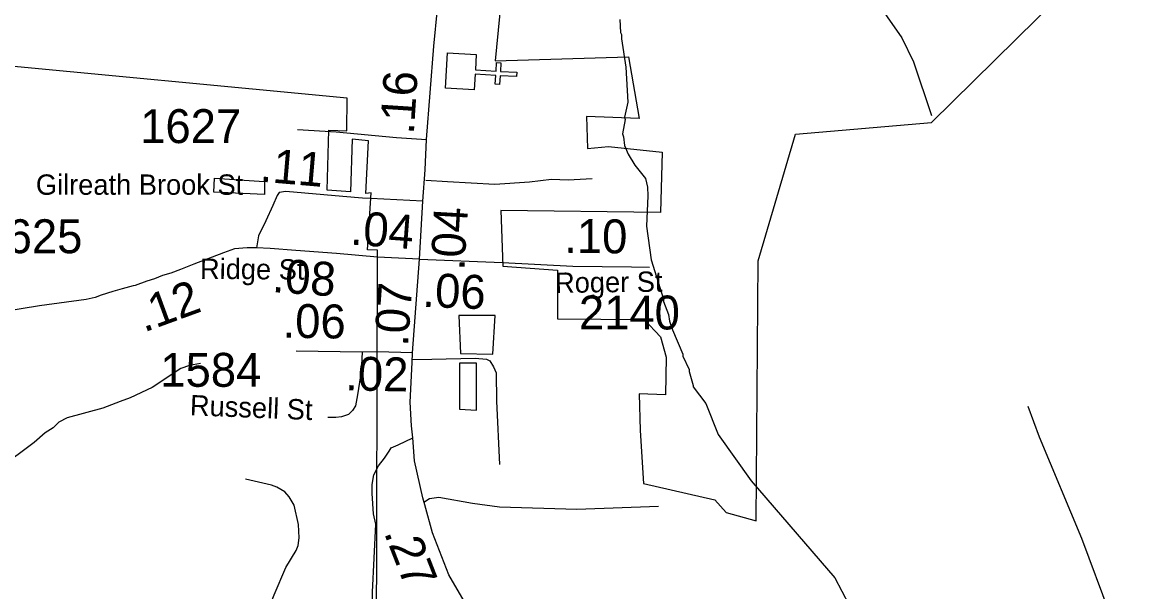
# Model space of a CAD drawing. Extents: x 1248224 to 1454986, y 825081 to 985870.
# Drawn here: x 1364107 to 1368186, y 892633 to 894732 of the extents above; entities that cross this region are included whole.
import ezdxf

# ---------------------------------------------------------------- set-up
doc = ezdxf.new("R2010")
doc.units = 0
for name, color, linetype in [('Exist Boundary Political City Limit New', 7, 'Continuous'), ('Exist Boundary Political City Limit New Hole', 7, 'Continuous'), ('Exist Cultural Church CELL', 7, 'Continuous'), ('Exist Hydrographic Misc Water Feature', 7, 'Continuous'), ('Exist Road Non-System Type 51', 7, 'Continuous'), ('Exist Road Primary NC Attributed', 7, 'Continuous'), ('Exist Road Primary NC Mileage Hundredths English Label', 7, 'Continuous'), ('Exist Road Secondary Mileage Hundredths English Label', 7, 'Continuous'), ('Exist Road Secondary Type 51 Attributed', 7, 'Continuous'), ('Exist Road Secondary Type 51 Label', 7, 'Continuous'), ('Exist Road Secondary Type 51 Number Label', 7, 'Continuous'), ('Map Preparation Boundary City Limit Buffer Line', 7, 'Continuous')]:
    doc.layers.add(name, color=color, linetype=linetype)

msp = doc.modelspace()

# ---------------------------------------------------------------- linework, layer by layer
at = {"layer": 'Exist Boundary Political City Limit New'}
msp.add_line((1364998.5, 894144.7), (1364999.9, 894143.2), dxfattribs=at)
for points in [[(1365897, 895081.4), (1365848.5, 894589.8), (1366340.1, 894604), (1366378.8, 894377.5), (1366185.8, 894385.1), (1366188.7, 894266.7), (1366266.3, 894274.7), (1366463.5, 894253.2), (1366457.5, 894030.8), (1365870.2, 894038.8), (1365876.8, 893833.4), (1366078.3, 893818.4), (1366079, 893639.1), (1366397.4, 893636.2), (1366457.8, 893572.2), (1366479.1, 893497.6), (1366475.6, 893359), (1366379.7, 893363.3), (1366383.2, 893228.2), (1366394.9, 893031.8), (1366657.8, 892972.1), (1366699.3, 892926), (1366810, 892894.9), (1366817.1, 893852.6), (1366955.5, 894319.7), (1367456.3, 894362.3), (1368466, 895358.5)], [(1365315.8, 894106.9), (1365229.8, 894112.8), (1365235.7, 894333.8), (1365302.1, 894331.5), (1365304.1, 894452.8), (1363933.2, 894582), (1363929.9, 894673.9), (1364025.6, 894765.1)], [(1365412.2, 892412.7), (1365415.3, 893892), (1365378.2, 893893.9), (1365391.9, 894103.3), (1365372.3, 894101.3), (1365382.3, 894294.7), (1365321.7, 894300.6), (1365315.8, 894106.9)], [(1364999.9, 894143.2), (1364999.9, 894097.2), (1364812.9, 894105.8), (1364815.7, 894157.6)], [(1364815.7, 894157.6), (1364998.5, 894144.7)]]:
    msp.add_lwpolyline(points, dxfattribs=at)
at = {"layer": 'Exist Boundary Political City Limit New Hole'}
for points in [[(1365715.3, 893651.9), (1365721.3, 893511.9), (1365840.4, 893508.9), (1365849.3, 893651.9), (1365715.3, 893651.9)], [(1365717.9, 893475.4), (1365717.9, 893305.6), (1365780.4, 893302.6), (1365780.4, 893475.4), (1365717.9, 893475.4)]]:
    msp.add_lwpolyline(points, dxfattribs=at)
at = {"layer": 'Exist Cultural Church CELL'}
msp.add_lwpolyline([(1365779.4, 894613.3), (1365776.2, 894556.4), (1365852.2, 894552), (1365854.1, 894583.9), (1365870, 894583), (1365868.2, 894551), (1365928.2, 894547.5), (1365927.3, 894531.5), (1365867.2, 894535), (1365865.3, 894503.1), (1365849.4, 894504), (1365851.3, 894536), (1365775.3, 894540.4), (1365771.8, 894482.9), (1365665.5, 894489.1), (1365673.2, 894619.5)], close=True, dxfattribs=at)
at = {"layer": 'Exist Hydrographic Misc Water Feature'}
for points in [[(1366307.6, 894742.6), (1366310.5, 894694.5), (1366314.3, 894686.5), (1366314, 894670.5), (1366329.7, 894566.2), (1366336.9, 894438), (1366325.6, 894382.2), (1366327.4, 894374.1), (1366318.2, 894320.4), (1366322, 894310.3), (1366325.3, 894278.3), (1366338.6, 894245.9), (1366363.6, 894205.4), (1366402.6, 894156.5), (1366409.9, 894124.3), (1366411.2, 894092.3), (1366406.7, 893980.3), (1366423.9, 893856), (1366468.7, 893711), (1366468.5, 893703), (1366487.5, 893654.5), (1366491, 893630.4), (1366502.2, 893598.2), (1366540.3, 893509.3), (1366540.1, 893501.3), (1366563, 893452.8), (1366562.8, 893444.8), (1366578.6, 893394), (1366577.6, 893388.5), (1366624.3, 893327.3), (1366669.7, 893212.9)], [(1364763.4, 893474), (1364723.2, 893466.9), (1364690.9, 893455.6), (1364585.4, 893386), (1364504.5, 893347.9), (1364468, 893334.5), (1364404.3, 893310.5), (1364272.7, 893274.8), (1364242.4, 893257.7), (1364220.9, 893237.5), (1364191.7, 893219), (1364150.9, 893183.9), (1364022.8, 893088.9)], [(1366669.7, 893212.9), (1366791.3, 893042.2), (1367100.3, 892684.7), (1367228.2, 892439.2), (1367282.3, 892231.2), (1367361.3, 892068.8), (1367408.3, 891920.2), (1367463.2, 891774.6), (1367683.2, 891530.5), (1367953.3, 891298.6), (1368085.3, 891220.4), (1368368.3, 891188.5), (1368786.3, 891278.6), (1369603.4, 891620), (1370088, 891792.2), (1370528.3, 891959.2), (1371291.3, 892150.7), (1371501.3, 892254.7), (1371872.4, 892811.9), (1372120.4, 893082.8), (1372725.4, 893287.3), (1372975.4, 893298.6)]]:
    msp.add_lwpolyline(points, dxfattribs=at)
at = {"layer": 'Exist Road Non-System Type 51'}
for points in [[(1367200.5, 895177.9), (1367209.4, 895162.3), (1367222, 895133.5), (1367229.2, 895088.4), (1367220.2, 894960.6), (1367223.8, 894879.5), (1367238.2, 894830.9), (1367346.2, 894674.2), (1367389.4, 894585.9), (1367456, 894387.8)], [(1365120.5, 894336.6), (1365262.7, 894327.6), (1365485.8, 894307.7), (1365595.6, 894300.5)], [(1365592.9, 894150.5), (1365672.7, 894144.8), (1365848.1, 894134.8), (1365975, 894143.4), (1366056.2, 894153.4), (1366117.5, 894151.9), (1366205.9, 894156.2)], [(1364343, 893710.5), (1364170.3, 893686.7), (1364035.7, 893665.3), (1363835.9, 893634.6), (1363579.2, 893586.2)], [(1365359.1, 893515.8), (1365355.4, 893445.1), (1365342.4, 893359.4), (1365334.9, 893318.5), (1365323.8, 893301.7), (1365308.9, 893286.8), (1365282.9, 893277.5), (1365262.4, 893275.7), (1365232.6, 893275.7)], [(1365544.1, 893489.4), (1365615.2, 893490.5), (1365775.3, 893493.9), (1365816.4, 893490.5), (1365829.7, 893483.9), (1365843, 893462.7), (1365851.9, 893440.5), (1365854.2, 893336), (1365864.2, 893102.4)], [(1368477.8, 891460), (1368425.1, 891602.6), (1368316.2, 891928.3), (1368211, 892269.4), (1368113.3, 892549.7), (1368009.1, 892830.1), (1367853.2, 893203.1), (1367811.4, 893315.8)], [(1365399.2, 892519.5), (1365396.9, 892631.8), (1365409.3, 892882.3), (1365401.3, 892921), (1365396.3, 892995.7), (1365396.3, 893029), (1365401.9, 893064.6), (1365419.7, 893096.9), (1365440.8, 893125.8), (1365458.3, 893151), (1365466.1, 893163.4), (1365491.9, 893174.7), (1365545, 893200.6)], [(1364967.3, 892403.6), (1364974.1, 892444.6), (1365001, 892537.8), (1365034.7, 892622), (1365077.3, 892723.1), (1365115.4, 892785.3), (1365123.2, 892804.4), (1365126.6, 892832.5), (1365124.4, 892880.8), (1365108.6, 892952.6), (1365090.7, 892983), (1365073.8, 893002.1), (1365044.7, 893018.9), (1365024.5, 893025.7), (1364929.1, 893048.1)], [(1365586.4, 892963.4), (1365607.5, 892976.8), (1365641.9, 892982.3), (1365765.6, 892960), (1365864.5, 892946.8), (1366150, 892937.6), (1366450.8, 892949.3)]]:
    msp.add_lwpolyline(points, dxfattribs=at)
at = {"layer": 'Exist Road Primary NC Attributed'}
for points in [[(1365582.2, 894073.2), (1365591.4, 894187.9), (1365595.6, 894300.5), (1365623.3, 894644.3), (1365650, 894920.4)], [(1365569.7, 893858.7), (1365582.2, 894073.2)], [(1365544.7, 893514.4), (1365569.7, 893858.7)], [(1365904.1, 892324.7), (1365876.8, 892377), (1365760.6, 892554), (1365678.5, 892695.2), (1365617.7, 892850.8), (1365590.2, 892953.9), (1365582, 892979.5), (1365551.9, 893115.8), (1365545, 893200.6), (1365540.5, 893244.4), (1365535.8, 893332.1), (1365543.4, 893478.1), (1365544.7, 893514.4)]]:
    msp.add_lwpolyline(points, dxfattribs=at)
at = {"layer": 'Exist Road Secondary Type 51 Attributed'}
for points in [[(1365582.2, 894073.2), (1365390.5, 894082.1), (1365359.9, 894083.9), (1365287.3, 894089.9), (1365077.6, 894107.7), (1365053.8, 894104.2), (1365045.5, 894093.4), (1365030, 894056.5), (1365003.8, 894000.5), (1364977.6, 893944.5), (1364970.4, 893900.4)], [(1364970.4, 893900.4), (1364935.8, 893900.4), (1364889.4, 893896.9), (1364848, 893882.6), (1364738.8, 893840), (1364690.4, 893820.9), (1364654.1, 893807.6), (1364623.9, 893798.2), (1364593.7, 893786.8), (1364565.4, 893777.4), (1364523.1, 893762.2), (1364515.2, 893760.1), (1364474.8, 893749.2), (1364440.6, 893739.9), (1364398.3, 893726.7), (1364376.1, 893717.2), (1364343, 893710.5)], [(1365569.7, 893858.7), (1365415.3, 893866.5), (1365264.5, 893880.2), (1365114.5, 893890.9), (1365020.4, 893898.1), (1364970.4, 893900.4)], [(1365569.7, 893858.7), (1365876.3, 893846.8)], [(1365876.3, 893846.8), (1366134.6, 893832.9), (1366350.9, 893830.5), (1366417.6, 893829.3)], [(1365544.7, 893514.4), (1365414.5, 893517), (1365359.1, 893515.8), (1365115.9, 893519.6)]]:
    msp.add_lwpolyline(points, dxfattribs=at)
at = {"layer": 'Map Preparation Boundary City Limit Buffer Line'}
msp.add_line((1364998.5, 894144.7), (1364999.9, 894143.2), dxfattribs=at)
for points in [[(1365897, 895081.4), (1365848.5, 894589.8), (1366340.1, 894604), (1366378.8, 894377.5), (1366185.8, 894385.1), (1366188.7, 894266.7), (1366266.3, 894274.7), (1366463.5, 894253.2), (1366457.5, 894030.8), (1365870.2, 894038.8), (1365876.8, 893833.4), (1366078.3, 893818.4), (1366079, 893639.1), (1366397.4, 893636.2), (1366457.8, 893572.2), (1366479.1, 893497.6), (1366475.6, 893359), (1366379.7, 893363.3), (1366383.2, 893228.2), (1366394.9, 893031.8), (1366657.8, 892972.1), (1366699.3, 892926), (1366810, 892894.9), (1366817.1, 893852.6), (1366955.5, 894319.7), (1367456.3, 894362.3), (1368466, 895358.5)], [(1365315.8, 894106.9), (1365229.8, 894112.8), (1365235.7, 894333.8), (1365302.1, 894331.5), (1365304.1, 894452.8), (1363933.2, 894582), (1363929.9, 894673.9), (1364025.6, 894765.1)], [(1365412.2, 892412.7), (1365415.3, 893892), (1365378.2, 893893.9), (1365391.9, 894103.3), (1365372.3, 894101.3), (1365382.3, 894294.7), (1365321.7, 894300.6), (1365315.8, 894106.9)], [(1364999.9, 894143.2), (1364999.9, 894097.2), (1364812.9, 894105.8), (1364815.7, 894157.6)], [(1364815.7, 894157.6), (1364998.5, 894144.7)]]:
    msp.add_lwpolyline(points, dxfattribs=at)

# ---------------------------------------------------------------- texts
at = {"layer": 'Exist Road Primary NC Mileage Hundredths English Label'}
for s, rotation, p in [('.16', 86.2875, (1365548.9, 894316.8)), ('.04', 86.6642, (1365735.3, 893815.5)), ('.07', 85.8493, (1365527.4, 893535.5)), ('.27', 291.3308, (1365438.1, 892851.5))]:
    msp.add_text(s, height=125, rotation=rotation, dxfattribs=at).set_placement(p)
at = {"layer": 'Exist Road Secondary Mileage Hundredths English Label'}
for s, rotation, p in [('.11', 355.1247, (1364980.1, 894145)), ('.04', 355.755, (1365313.2, 893913.1)), ('.10', 359.3689, (1366102.7, 893882.5)), ('.08', 355.9114, (1365025.5, 893737.9)), ('.12', 20.1231, (1364555.3, 893588.3)), ('.06', 357.7809, (1365579.3, 893683.4)), ('.06', 359.2356, (1365065.3, 893569.5)), ('.02', 358.8801, (1365295.8, 893375.6))]:
    msp.add_text(s, height=125, rotation=rotation, dxfattribs=at).set_placement(p)
at = {"layer": 'Exist Road Secondary Type 51 Label'}
msp.add_text('Gilreath Brook St', height=75, dxfattribs=at).set_placement((1364157.3, 894096.2))
for s, rotation, p in [('Ridge St', 359.5417, (1364761.5, 893786.4)), ('Roger St', 0.6857, (1366069.7, 893734.4)), ('Russell St', 357.7401, (1364723.5, 893283.8))]:
    msp.add_text(s, height=75, rotation=rotation, dxfattribs=at).set_placement(p)
at = {"layer": 'Exist Road Secondary Type 51 Number Label'}
for s, p in [('1627', (1364541.5, 894286.7)), ('1625', (1363956.7, 893880.9)), ('2140', (1366157.2, 893599.8)), ('1584', (1364615.7, 893388.6))]:
    msp.add_text(s, height=125, dxfattribs=at).set_placement(p)

doc.saveas('drawing.dxf')
